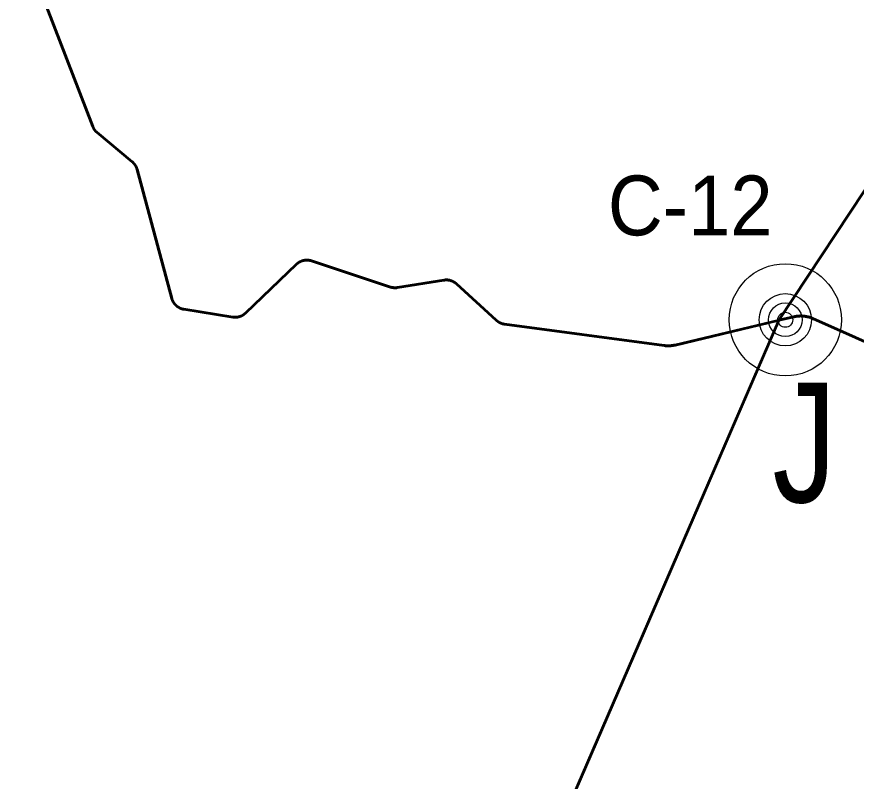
# Model space of a CAD drawing. Extents: x -1643653 to 4543381, y 1624270 to 13878484.
# Drawn here: x 651566 to 657178, y 8952081 to 8957191 of the extents above; entities that cross this region are included whole.
import ezdxf

# ---------------------------------------------------------------- set-up
doc = ezdxf.new("R2010")
doc.units = 0
doc.header["$LTSCALE"] = 200
for name, color, linetype, lineweight in [('1', 7, 'Continuous', 13), ('15', 7, 'Continuous', 25), ('27', 7, 'Continuous', 53), ('31', 7, 'Continuous', 53), ('60', 7, 'Continuous', 53)]:
    doc.layers.add(name, color=color, linetype=linetype, lineweight=lineweight)

msp = doc.modelspace()

# ---------------------------------------------------------------- linework, layer by layer
at = {"layer": '1', "lineweight": 25}
msp.add_spline([(814781, 9009175.5), (814787.2, 9009173.4), (814796.9, 9009173.4), (814799.4, 9009172.4), (814805.1, 9009174.5), (814805.6, 9009176.5), (814811.7, 9009179.5), (814811.7, 9009179.5), (814801.5, 9009181), (814790.7, 9009181.5), (814784.1, 9009183.1), (814777.4, 9009185.1), (814778.4, 9009175.5)], degree=3, dxfattribs=at)
at = {"layer": '15'}
for radius in [375, 175, 112.5, 50]:
    msp.add_circle((656704.4, 8955165.7), radius, dxfattribs=at)
at = {"layer": '27'}
for p, q in [((656661.8, 8955162.3), (663447.1, 8965460.8)), ((663447.1, 8965460.8), (656661.8, 8955162.3)), ((656661.8, 8955162.3), (653495.4, 8947850))]:
    msp.add_line(p, q, dxfattribs=at)
for points in [[(651727.4, 8957359.4), (652073.6, 8956458.6), (652073.7, 8956458.5), (652074.7, 8956455.8), (652075.8, 8956453.2), (652077, 8956450.7), (652078.3, 8956448.2), (652079.7, 8956445.7), (652081.1, 8956443.2), (652082.6, 8956440.8), (652084.1, 8956438.5), (652085.7, 8956436.1), (652087.4, 8956433.8), (652089.1, 8956431.6)], [(651727.4, 8957359.4), (652073.6, 8956458.6), (652073.7, 8956458.5), (652074.7, 8956455.8), (652075.8, 8956453.2), (652077, 8956450.7), (652078.3, 8956448.2), (652079.7, 8956445.7), (652081.1, 8956443.2), (652082.6, 8956440.8), (652084.1, 8956438.5), (652085.7, 8956436.1), (652087.4, 8956433.8), (652089.1, 8956431.6)], [(652089.1, 8956431.6), (652091, 8956429.5), (652092.8, 8956427.3), (652094.7, 8956425.3), (652096.7, 8956423.2), (652098.8, 8956421.3), (652100.9, 8956419.4), (652103, 8956417.5), (652337.5, 8956222.5), (652339, 8956221.2), (652341.1, 8956219.3), (652343.2, 8956217.4), (652345.2, 8956215.4), (652347.2, 8956213.3), (652349, 8956211.2), (652350.9, 8956209.1), (652352.6, 8956206.9), (652354.3, 8956204.6), (652356, 8956202.3), (652357.5, 8956199.9), (652359, 8956197.6), (652360.5, 8956195.1), (652361.8, 8956192.6), (652363.1, 8956190.1), (652364.3, 8956187.6), (652365.5, 8956185), (652366.6, 8956182.4), (652367.6, 8956179.7), (652368.5, 8956177.1), (652369.3, 8956174.3), (652370.1, 8956171.6), (652602.4, 8955308.8), (652602.9, 8955307), (652603.7, 8955304.3), (652604.6, 8955301.6), (652605.6, 8955299), (652606.7, 8955296.3), (652607.8, 8955293.7), (652609, 8955291.2), (652610.2, 8955288.7), (652611.6, 8955286.2), (652613, 8955283.7), (652614.5, 8955281.3), (652616, 8955278.9), (652617.6, 8955276.6), (652619.3, 8955274.3), (652621.1, 8955272.1), (652622.9, 8955269.9), (652624.7, 8955267.8), (652626.7, 8955265.7), (652628.6, 8955263.7), (652630.7, 8955261.8), (652632.8, 8955259.8), (652634.9, 8955258), (652637.1, 8955256.2), (652639.4, 8955254.5), (652641.7, 8955252.9), (652644, 8955251.3), (652646.4, 8955249.8), (652648.8, 8955248.3), (652651.3, 8955246.9), (652653.8, 8955245.6), (652656.3, 8955244.4), (652658.9, 8955243.2), (652661.5, 8955242.1), (652664.1, 8955241.1), (652666.8, 8955240.1), (652669.5, 8955239.2), (652672.2, 8955238.5), (652675, 8955237.7), (652677.7, 8955237.1), (652680.5, 8955236.5), (652683.3, 8955236.1), (653010.9, 8955184), (653012.6, 8955183.8), (653015.4, 8955183.4), (653018.2, 8955183.1), (653021, 8955182.9), (653023.8, 8955182.8), (653026.7, 8955182.8), (653029.5, 8955182.8), (653032.3, 8955183), (653035.1, 8955183.2), (653037.9, 8955183.4), (653040.7, 8955183.8), (653043.5, 8955184.2), (653046.3, 8955184.8), (653049.1, 8955185.3), (653051.8, 8955186), (653054.6, 8955186.8), (653057.3, 8955187.6), (653059.9, 8955188.5), (653062.6, 8955189.5), (653065.2, 8955190.6), (653067.8, 8955191.7), (653070.4, 8955192.9), (653072.9, 8955194.2), (653075.4, 8955195.5), (653077.8, 8955196.9), (653080.2, 8955198.4), (653082.6, 8955200)], [(652089.1, 8956431.6), (652091, 8956429.5), (652092.8, 8956427.3), (652094.7, 8956425.3), (652096.7, 8956423.2), (652098.8, 8956421.3), (652100.9, 8956419.4), (652103, 8956417.5), (652337.5, 8956222.5), (652339, 8956221.2), (652341.1, 8956219.3), (652343.2, 8956217.4), (652345.2, 8956215.4), (652347.2, 8956213.3), (652349, 8956211.2), (652350.9, 8956209.1), (652352.6, 8956206.9), (652354.3, 8956204.6), (652356, 8956202.3), (652357.5, 8956199.9), (652359, 8956197.6), (652360.5, 8956195.1), (652361.8, 8956192.6), (652363.1, 8956190.1), (652364.3, 8956187.6), (652365.5, 8956185), (652366.6, 8956182.4), (652367.6, 8956179.7), (652368.5, 8956177.1), (652369.3, 8956174.3), (652370.1, 8956171.6), (652602.4, 8955308.8), (652602.9, 8955307), (652603.7, 8955304.3), (652604.6, 8955301.6), (652605.6, 8955299), (652606.7, 8955296.3), (652607.8, 8955293.7), (652609, 8955291.2), (652610.2, 8955288.7), (652611.6, 8955286.2), (652613, 8955283.7), (652614.5, 8955281.3), (652616, 8955278.9), (652617.6, 8955276.6), (652619.3, 8955274.3), (652621.1, 8955272.1), (652622.9, 8955269.9), (652624.7, 8955267.8), (652626.7, 8955265.7), (652628.6, 8955263.7), (652630.7, 8955261.8), (652632.8, 8955259.8), (652634.9, 8955258), (652637.1, 8955256.2), (652639.4, 8955254.5), (652641.7, 8955252.9), (652644, 8955251.3), (652646.4, 8955249.8), (652648.8, 8955248.3), (652651.3, 8955246.9), (652653.8, 8955245.6), (652656.3, 8955244.4), (652658.9, 8955243.2), (652661.5, 8955242.1), (652664.1, 8955241.1), (652666.8, 8955240.1), (652669.5, 8955239.2), (652672.2, 8955238.5), (652675, 8955237.7), (652677.7, 8955237.1), (652680.5, 8955236.5), (652683.3, 8955236.1), (653010.9, 8955184), (653012.6, 8955183.8), (653015.4, 8955183.4), (653018.2, 8955183.1), (653021, 8955182.9), (653023.8, 8955182.8), (653026.7, 8955182.8), (653029.5, 8955182.8), (653032.3, 8955183), (653035.1, 8955183.2), (653037.9, 8955183.4), (653040.7, 8955183.8), (653043.5, 8955184.2), (653046.3, 8955184.8), (653049.1, 8955185.3), (653051.8, 8955186), (653054.6, 8955186.8), (653057.3, 8955187.6), (653059.9, 8955188.5), (653062.6, 8955189.5), (653065.2, 8955190.6), (653067.8, 8955191.7), (653070.4, 8955192.9), (653072.9, 8955194.2), (653075.4, 8955195.5), (653077.8, 8955196.9), (653080.2, 8955198.4), (653082.6, 8955200)], [(653082.6, 8955200), (653084.9, 8955201.6), (653087.2, 8955203.2), (653089.4, 8955205), (653091.6, 8955206.8), (653093.7, 8955208.7), (653095.8, 8955210.6), (653436.2, 8955537), (653436.9, 8955537.7), (653439, 8955539.6), (653441.1, 8955541.4), (653443.3, 8955543.2), (653445.5, 8955545), (653447.8, 8955546.6), (653450.2, 8955548.2), (653452.5, 8955549.7), (653455, 8955551.2), (653457.4, 8955552.6), (653459.9, 8955553.9), (653462.5, 8955555.2), (653465, 8955556.3), (653467.6, 8955557.4), (653470.3, 8955558.5), (653472.9, 8955559.4), (653475.6, 8955560.3), (653478.3, 8955561.1), (653481.1, 8955561.8), (653483.8, 8955562.5), (653486.6, 8955563.1), (653489.4, 8955563.5), (653492.2, 8955564), (653495, 8955564.3), (653497.8, 8955564.6), (653500.6, 8955564.7), (653503.5, 8955564.8), (653506.3, 8955564.8), (653509.1, 8955564.8), (653511.9, 8955564.6), (653514.8, 8955564.4), (653517.6, 8955564.1), (653520.4, 8955563.7), (653523.2, 8955563.2), (653525.9, 8955562.7), (653528.7, 8955562.1), (653531.4, 8955561.4), (653534.2, 8955560.6), (653536.8, 8955559.8), (654064, 8955385), (654066.6, 8955384.1), (654069.3, 8955383.3), (654072.1, 8955382.7), (654074.8, 8955382), (654077.6, 8955381.5), (654080.4, 8955381), (654083.2, 8955380.6), (654086, 8955380.3), (654088.8, 8955380.1), (654091.7, 8955379.9), (654094.5, 8955379.9), (654097.3, 8955379.9), (654100.1, 8955380), (654103, 8955380.2), (654105.8, 8955380.4), (654108.6, 8955380.7), (654111.4, 8955381.1), (654421.8, 8955431.1), (654424.1, 8955431.4), (654426.9, 8955431.7), (654429.7, 8955432), (654432.5, 8955432.2), (654435.4, 8955432.3), (654438.2, 8955432.3), (654441, 8955432.3), (654443.8, 8955432.1), (654446.7, 8955431.9), (654449.5, 8955431.6), (654452.3, 8955431.2), (654455.1, 8955430.8), (654457.8, 8955430.3), (654460.6, 8955429.7), (654463.3, 8955429), (654466.1, 8955428.2), (654468.8, 8955427.3), (654471.5, 8955426.4), (654474.1, 8955425.4), (654476.7, 8955424.4), (654479.3, 8955423.2), (654481.8, 8955422), (654484.4, 8955420.7), (654486.9, 8955419.4), (654489.3, 8955418), (654491.7, 8955416.5), (654494.1, 8955414.9), (654496.4, 8955413.3), (654498.6, 8955411.6), (654500.8, 8955409.8), (654503, 8955408), (654505.1, 8955406.1), (654771.6, 8955162.4), (654772.6, 8955161.5), (654774.8, 8955159.6)], [(653082.6, 8955200), (653084.9, 8955201.6), (653087.2, 8955203.2), (653089.4, 8955205), (653091.6, 8955206.8), (653093.7, 8955208.7), (653095.8, 8955210.6), (653436.2, 8955537), (653436.9, 8955537.7), (653439, 8955539.6), (653441.1, 8955541.4), (653443.3, 8955543.2), (653445.5, 8955545), (653447.8, 8955546.6), (653450.2, 8955548.2), (653452.5, 8955549.7), (653455, 8955551.2), (653457.4, 8955552.6), (653459.9, 8955553.9), (653462.5, 8955555.2), (653465, 8955556.3), (653467.6, 8955557.4), (653470.3, 8955558.5), (653472.9, 8955559.4), (653475.6, 8955560.3), (653478.3, 8955561.1), (653481.1, 8955561.8), (653483.8, 8955562.5), (653486.6, 8955563.1), (653489.4, 8955563.5), (653492.2, 8955564), (653495, 8955564.3), (653497.8, 8955564.6), (653500.6, 8955564.7), (653503.5, 8955564.8), (653506.3, 8955564.8), (653509.1, 8955564.8), (653511.9, 8955564.6), (653514.8, 8955564.4), (653517.6, 8955564.1), (653520.4, 8955563.7), (653523.2, 8955563.2), (653525.9, 8955562.7), (653528.7, 8955562.1), (653531.4, 8955561.4), (653534.2, 8955560.6), (653536.8, 8955559.8), (654064, 8955385), (654066.6, 8955384.1), (654069.3, 8955383.3), (654072.1, 8955382.7), (654074.8, 8955382), (654077.6, 8955381.5), (654080.4, 8955381), (654083.2, 8955380.6), (654086, 8955380.3), (654088.8, 8955380.1), (654091.7, 8955379.9), (654094.5, 8955379.9), (654097.3, 8955379.9), (654100.1, 8955380), (654103, 8955380.2), (654105.8, 8955380.4), (654108.6, 8955380.7), (654111.4, 8955381.1), (654421.8, 8955431.1), (654424.1, 8955431.4), (654426.9, 8955431.7), (654429.7, 8955432), (654432.5, 8955432.2), (654435.4, 8955432.3), (654438.2, 8955432.3), (654441, 8955432.3), (654443.8, 8955432.1), (654446.7, 8955431.9), (654449.5, 8955431.6), (654452.3, 8955431.2), (654455.1, 8955430.8), (654457.8, 8955430.3), (654460.6, 8955429.7), (654463.3, 8955429), (654466.1, 8955428.2), (654468.8, 8955427.3), (654471.5, 8955426.4), (654474.1, 8955425.4), (654476.7, 8955424.4), (654479.3, 8955423.2), (654481.8, 8955422), (654484.4, 8955420.7), (654486.9, 8955419.4), (654489.3, 8955418), (654491.7, 8955416.5), (654494.1, 8955414.9), (654496.4, 8955413.3), (654498.6, 8955411.6), (654500.8, 8955409.8), (654503, 8955408), (654505.1, 8955406.1), (654771.6, 8955162.4), (654772.6, 8955161.5), (654774.8, 8955159.6)], [(657743.4, 8954793.5), (656888.7, 8955174), (656885, 8955175.6), (656881.3, 8955177.1), (656877.6, 8955178.6), (656873.8, 8955179.9), (656870, 8955181.2), (656866.2, 8955182.4), (656862.4, 8955183.6), (656858.5, 8955184.6), (656854.6, 8955185.6), (656850.7, 8955186.5), (656846.8, 8955187.4), (656842.9, 8955188.1), (656839, 8955188.8), (656835, 8955189.4), (656831, 8955189.9), (656827.1, 8955190.3), (656823.1, 8955190.7), (656819.1, 8955191), (656815.1, 8955191.2), (656811.1, 8955191.3), (656807.1, 8955191.3), (656803.1, 8955191.2), (656799.1, 8955191.1), (656795.1, 8955190.9), (656791.1, 8955190.6), (656787.1, 8955190.3), (656783.2, 8955189.8), (656779.2, 8955189.3), (656775.2, 8955188.7), (656771.3, 8955188), (656767.4, 8955187.3), (656763.5, 8955186.4), (656761.1, 8955185.9), (656661.8, 8955162.3)], [(656661.8, 8955162.3), (656761.1, 8955185.9), (656763.5, 8955186.4), (656767.4, 8955187.3), (656771.3, 8955188), (656775.2, 8955188.7), (656779.2, 8955189.3), (656783.2, 8955189.8), (656787.1, 8955190.3), (656791.1, 8955190.6), (656795.1, 8955190.9), (656799.1, 8955191.1), (656803.1, 8955191.2), (656807.1, 8955191.3), (656811.1, 8955191.3), (656815.1, 8955191.2), (656819.1, 8955191), (656823.1, 8955190.7), (656827.1, 8955190.3), (656831, 8955189.9), (656835, 8955189.4), (656839, 8955188.8), (656842.9, 8955188.1), (656846.8, 8955187.4), (656850.7, 8955186.5), (656854.6, 8955185.6), (656858.5, 8955184.6), (656862.4, 8955183.6), (656866.2, 8955182.4), (656870, 8955181.2), (656873.8, 8955179.9), (656877.6, 8955178.6), (656881.3, 8955177.1), (656885, 8955175.6), (656888.7, 8955174), (657743.4, 8954793.5)], [(656661.8, 8955162.3), (653495.4, 8947850), (645793.1, 8949290.9), (645411.6, 8949620.2)], [(654774.8, 8955159.6), (654777, 8955157.8), (654779.2, 8955156.1), (654781.5, 8955154.5), (654783.8, 8955152.9), (654786.2, 8955151.3), (654788.6, 8955149.9), (654791.1, 8955148.5), (654793.6, 8955147.2), (654796.1, 8955145.9), (654798.7, 8955144.7), (654801.3, 8955143.6), (654803.9, 8955142.6), (654806.6, 8955141.6), (654809.3, 8955140.7), (654812, 8955139.9), (654814.7, 8955139.2), (654817.5, 8955138.6), (654820.2, 8955138), (654823, 8955137.5), (654825.8, 8955137.1), (655894.3, 8954993.6), (655895.6, 8954993.4), (655899.6, 8954992.9), (655903.6, 8954992.5), (655907.6, 8954992.2), (655911.6, 8954992), (655915.6, 8954991.8), (655919.6, 8954991.8), (655923.6, 8954991.8), (655927.6, 8954991.9), (655931.6, 8954992.1), (655935.5, 8954992.3), (655939.5, 8954992.6), (655943.5, 8954993.1), (655947.5, 8954993.6), (655951.4, 8954994.1), (655955.4, 8954994.8), (655959.3, 8954995.5), (655963.2, 8954996.3), (655967.1, 8954997.2), (656661.8, 8955162.3)], [(654774.8, 8955159.6), (654777, 8955157.8), (654779.2, 8955156.1), (654781.5, 8955154.5), (654783.8, 8955152.9), (654786.2, 8955151.3), (654788.6, 8955149.9), (654791.1, 8955148.5), (654793.6, 8955147.2), (654796.1, 8955145.9), (654798.7, 8955144.7), (654801.3, 8955143.6), (654803.9, 8955142.6), (654806.6, 8955141.6), (654809.3, 8955140.7), (654812, 8955139.9), (654814.7, 8955139.2), (654817.5, 8955138.6), (654820.2, 8955138), (654823, 8955137.5), (654825.8, 8955137.1), (655894.3, 8954993.6), (655895.6, 8954993.4), (655899.6, 8954992.9), (655903.6, 8954992.5), (655907.6, 8954992.2), (655911.6, 8954992), (655915.6, 8954991.8), (655919.6, 8954991.8), (655923.6, 8954991.8), (655927.6, 8954991.9), (655931.6, 8954992.1), (655935.5, 8954992.3), (655939.5, 8954992.6), (655943.5, 8954993.1), (655947.5, 8954993.6), (655951.4, 8954994.1), (655955.4, 8954994.8), (655959.3, 8954995.5), (655963.2, 8954996.3), (655967.1, 8954997.2), (656661.8, 8955162.3)]]:
    msp.add_lwpolyline(points, dxfattribs=at)
at = {"layer": '60'}
for points in [[(652089.1, 8956431.6), (652087.4, 8956433.8), (652085.7, 8956436.1), (652084.1, 8956438.5), (652082.6, 8956440.8), (652081.1, 8956443.2), (652079.7, 8956445.7), (652078.3, 8956448.2), (652077, 8956450.7), (652075.8, 8956453.2), (652074.7, 8956455.8), (652073.7, 8956458.5), (652073.6, 8956458.6), (651727.4, 8957359.4)], [(653082.6, 8955200), (653080.2, 8955198.4), (653077.8, 8955196.9), (653075.4, 8955195.5), (653072.9, 8955194.2), (653070.4, 8955192.9), (653067.8, 8955191.7), (653065.2, 8955190.6), (653062.6, 8955189.5), (653059.9, 8955188.5), (653057.3, 8955187.6), (653054.6, 8955186.8), (653051.8, 8955186), (653049.1, 8955185.3), (653046.3, 8955184.8), (653043.5, 8955184.2), (653040.7, 8955183.8), (653037.9, 8955183.4), (653035.1, 8955183.2), (653032.3, 8955183), (653029.5, 8955182.8), (653026.7, 8955182.8), (653023.8, 8955182.8), (653021, 8955182.9), (653018.2, 8955183.1), (653015.4, 8955183.4), (653012.6, 8955183.8), (653010.9, 8955184), (652683.3, 8955236.1), (652680.5, 8955236.5), (652677.7, 8955237.1), (652675, 8955237.7), (652672.2, 8955238.5), (652669.5, 8955239.2), (652666.8, 8955240.1), (652664.1, 8955241.1), (652661.5, 8955242.1), (652658.9, 8955243.2), (652656.3, 8955244.4), (652653.8, 8955245.6), (652651.3, 8955246.9), (652648.8, 8955248.3), (652646.4, 8955249.8), (652644, 8955251.3), (652641.7, 8955252.9), (652639.4, 8955254.5), (652637.1, 8955256.2), (652634.9, 8955258), (652632.8, 8955259.8), (652630.7, 8955261.8), (652628.6, 8955263.7), (652626.7, 8955265.7), (652624.7, 8955267.8), (652622.9, 8955269.9), (652621.1, 8955272.1), (652619.3, 8955274.3), (652617.6, 8955276.6), (652616, 8955278.9), (652614.5, 8955281.3), (652613, 8955283.7), (652611.6, 8955286.2), (652610.2, 8955288.7), (652609, 8955291.2), (652607.8, 8955293.7), (652606.7, 8955296.3), (652605.6, 8955299), (652604.6, 8955301.6), (652603.7, 8955304.3), (652602.9, 8955307), (652602.4, 8955308.8), (652370.1, 8956171.6), (652369.3, 8956174.3), (652368.5, 8956177.1), (652367.6, 8956179.7), (652366.6, 8956182.4), (652365.5, 8956185), (652364.3, 8956187.6), (652363.1, 8956190.1), (652361.8, 8956192.6), (652360.5, 8956195.1), (652359, 8956197.6), (652357.5, 8956199.9), (652356, 8956202.3), (652354.3, 8956204.6), (652352.6, 8956206.9), (652350.9, 8956209.1), (652349, 8956211.2), (652347.2, 8956213.3), (652345.2, 8956215.4), (652343.2, 8956217.4), (652341.1, 8956219.3), (652339, 8956221.2), (652337.5, 8956222.5), (652103, 8956417.5), (652100.9, 8956419.4), (652098.8, 8956421.3), (652096.7, 8956423.2), (652094.7, 8956425.3), (652092.8, 8956427.3), (652091, 8956429.5), (652089.1, 8956431.6)], [(654774.8, 8955159.6), (654772.6, 8955161.5), (654771.6, 8955162.4), (654505.1, 8955406.1), (654503, 8955408), (654500.8, 8955409.8), (654498.6, 8955411.6), (654496.4, 8955413.3), (654494.1, 8955414.9), (654491.7, 8955416.5), (654489.3, 8955418), (654486.9, 8955419.4), (654484.4, 8955420.7), (654481.8, 8955422), (654479.3, 8955423.2), (654476.7, 8955424.4), (654474.1, 8955425.4), (654471.5, 8955426.4), (654468.8, 8955427.3), (654466.1, 8955428.2), (654463.3, 8955429), (654460.6, 8955429.7), (654457.8, 8955430.3), (654455.1, 8955430.8), (654452.3, 8955431.2), (654449.5, 8955431.6), (654446.7, 8955431.9), (654443.8, 8955432.1), (654441, 8955432.3), (654438.2, 8955432.3), (654435.4, 8955432.3), (654432.5, 8955432.2), (654429.7, 8955432), (654426.9, 8955431.7), (654424.1, 8955431.4), (654421.8, 8955431.1), (654111.4, 8955381.1), (654108.6, 8955380.7), (654105.8, 8955380.4), (654103, 8955380.2), (654100.1, 8955380), (654097.3, 8955379.9), (654094.5, 8955379.9), (654091.7, 8955379.9), (654088.8, 8955380.1), (654086, 8955380.3), (654083.2, 8955380.6), (654080.4, 8955381), (654077.6, 8955381.5), (654074.8, 8955382), (654072.1, 8955382.7), (654069.3, 8955383.3), (654066.6, 8955384.1), (654064, 8955385), (653536.8, 8955559.8), (653534.2, 8955560.6), (653531.4, 8955561.4), (653528.7, 8955562.1), (653525.9, 8955562.7), (653523.2, 8955563.2), (653520.4, 8955563.7), (653517.6, 8955564.1), (653514.8, 8955564.4), (653511.9, 8955564.6), (653509.1, 8955564.8), (653506.3, 8955564.8), (653503.5, 8955564.8), (653500.6, 8955564.7), (653497.8, 8955564.6), (653495, 8955564.3), (653492.2, 8955564), (653489.4, 8955563.5), (653486.6, 8955563.1), (653483.8, 8955562.5), (653481.1, 8955561.8), (653478.3, 8955561.1), (653475.6, 8955560.3), (653472.9, 8955559.4), (653470.3, 8955558.5), (653467.6, 8955557.4), (653465, 8955556.3), (653462.5, 8955555.2), (653459.9, 8955553.9), (653457.4, 8955552.6), (653455, 8955551.2), (653452.5, 8955549.7), (653450.2, 8955548.2), (653447.8, 8955546.6), (653445.5, 8955545), (653443.3, 8955543.2), (653441.1, 8955541.4), (653439, 8955539.6), (653436.9, 8955537.7), (653436.2, 8955537), (653095.8, 8955210.6), (653093.7, 8955208.7), (653091.6, 8955206.8), (653089.4, 8955205), (653087.2, 8955203.2), (653084.9, 8955201.6), (653082.6, 8955200)], [(657743.4, 8954793.5), (656888.7, 8955174), (656885, 8955175.6), (656881.3, 8955177.1), (656877.6, 8955178.6), (656873.8, 8955179.9), (656870, 8955181.2), (656866.2, 8955182.4), (656862.4, 8955183.6), (656858.5, 8955184.6), (656854.6, 8955185.6), (656850.7, 8955186.5), (656846.8, 8955187.4), (656842.9, 8955188.1), (656839, 8955188.8), (656835, 8955189.4), (656831, 8955189.9), (656827.1, 8955190.3), (656823.1, 8955190.7), (656819.1, 8955191), (656815.1, 8955191.2), (656811.1, 8955191.3), (656807.1, 8955191.3), (656803.1, 8955191.2), (656799.1, 8955191.1), (656795.1, 8955190.9), (656791.1, 8955190.6), (656787.1, 8955190.3), (656783.2, 8955189.8), (656779.2, 8955189.3), (656775.2, 8955188.7), (656771.3, 8955188), (656767.4, 8955187.3), (656763.5, 8955186.4), (656761.1, 8955185.9), (655967.1, 8954997.2), (655963.2, 8954996.3), (655959.3, 8954995.5), (655955.4, 8954994.8), (655951.4, 8954994.1), (655947.5, 8954993.6), (655943.5, 8954993.1), (655939.5, 8954992.6), (655935.5, 8954992.3), (655931.6, 8954992.1), (655927.6, 8954991.9), (655923.6, 8954991.8), (655919.6, 8954991.8), (655915.6, 8954991.8), (655911.6, 8954992), (655907.6, 8954992.2), (655903.6, 8954992.5), (655899.6, 8954992.9), (655895.6, 8954993.4), (655894.3, 8954993.6), (654825.8, 8955137.1), (654823, 8955137.5), (654820.2, 8955138), (654817.5, 8955138.6), (654814.7, 8955139.2), (654812, 8955139.9), (654809.3, 8955140.7), (654806.6, 8955141.6), (654803.9, 8955142.6), (654801.3, 8955143.6), (654798.7, 8955144.7), (654796.1, 8955145.9), (654793.6, 8955147.2), (654791.1, 8955148.5), (654788.6, 8955149.9), (654786.2, 8955151.3), (654783.8, 8955152.9), (654781.5, 8955154.5), (654779.2, 8955156.1), (654777, 8955157.8), (654774.8, 8955159.6)]]:
    msp.add_lwpolyline(points, dxfattribs=at)

# ---------------------------------------------------------------- texts
at = {"layer": '15', "width": 0.95}
msp.add_text('C-12', height=400, dxfattribs=at).set_placement((655518, 8955730.2))
at = {"layer": '31', "width": 0.8}
msp.add_text('J', height=800, dxfattribs=at).set_placement((656617.9, 8953945.7))

doc.saveas('drawing.dxf')
